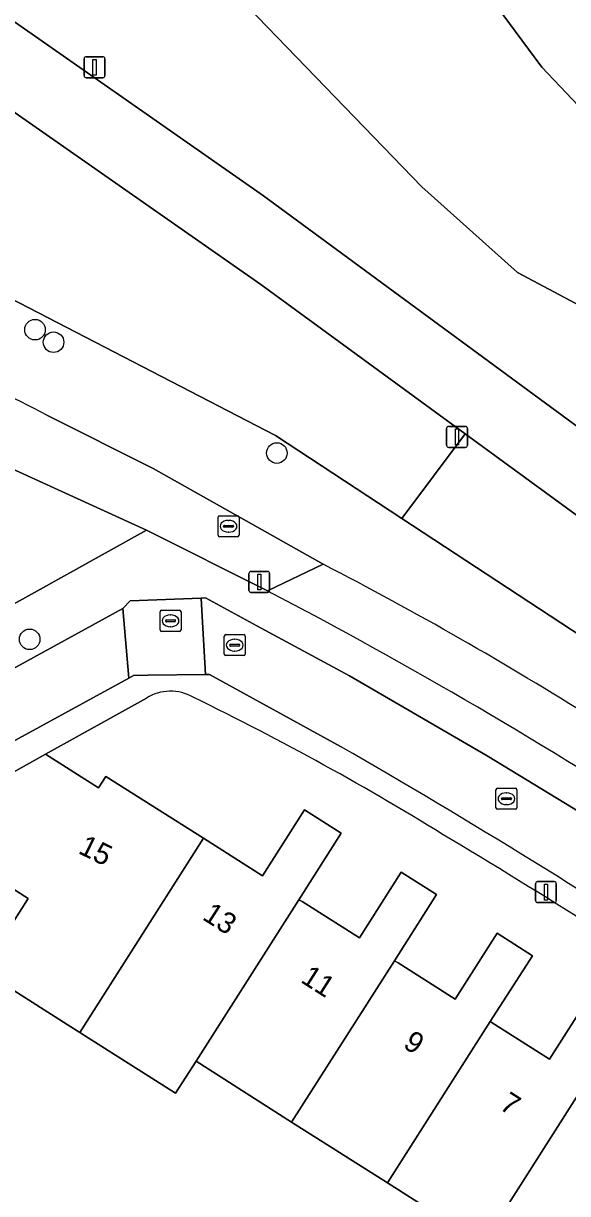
# Model space of a CAD drawing. Extents: x 158472 to 159562, y 388525 to 389606.
# Drawn here: x 159095.1 to 159121, y 389307.8 to 389363.6 of the extents above; entities that cross this region are included whole.
import ezdxf

# ---------------------------------------------------------------- set-up
doc = ezdxf.new("R2010")
doc.units = 0
for name, color, linetype in [('IMGEO_Boom', 7, 'Continuous'), ('IMGEO_Erf', 7, 'Continuous'), ('IMGEO_Fietspad_gesloten', 7, 'Continuous'), ('IMGEO_Grasland_overig', 7, 'Continuous'), ('IMGEO_Groenvoorziening', 7, 'Continuous'), ('IMGEO_Kolk', 7, 'Continuous'), ('IMGEO_Lichtmast', 7, 'Continuous'), ('IMGEO_Loofbos', 7, 'Continuous'), ('IMGEO_Pand', 7, 'Continuous'), ('IMGEO_Pand_nummerreeks', 7, 'Continuous'), ('IMGEO_Parkeervlak_open', 7, 'Continuous'), ('IMGEO_Rijbaan_lokaal_open', 7, 'Continuous'), ('IMGEO_Rioolput', 7, 'Continuous'), ('IMGEO_Voetpad_open', 7, 'Continuous')]:
    doc.layers.add(name, color=color, linetype=linetype)

msp = doc.modelspace()

# ---------------------------------------------------------------- linework, layer by layer
at = {"layer": 'IMGEO_Boom'}
for centre in [(159095.655, 389348.976), (159096.537, 389348.379), (159107.16, 389343.103), (159095.398, 389334.237)]:
    msp.add_circle(centre, 0.489, dxfattribs=at)
at = {"layer": 'IMGEO_Erf'}
for points in [[(159015.63, 389291.923), (159100.953, 389339.425), (159092.88, 389343.109)], [(159100.953, 389331.442), (159096.16, 389328.761), (159098.682, 389327.158), (159099.03, 389327.706), (159103.662, 389324.762), (159106.48, 389322.971), (159108.477, 389326.113), (159110.227, 389325.002), (159108.2, 389321.83), (159108.36, 389321.76), (159111.088, 389320.025), (159113.076, 389323.152), (159114.762, 389322.08), (159112.75, 389318.93), (159112.932, 389318.833), (159115.646, 389317.108), (159117.636, 389320.24), (159119.32, 389319.17), (159117.31, 389316.04), (159117.532, 389315.898), (159120.138, 389314.241), (159122.119, 389317.357), (159123.856, 389316.254), (159121.86, 389313.14)], [(159116.973, 389305.465), (159112.421, 389308.359), (159107.863, 389311.255), (159103.314, 389314.147), (159102.339, 389312.625), (159098.181, 389315.267), (159097.788, 389315.517), (159097.364, 389315.786), (159093.144, 389318.468), (159095.327, 389321.903), (159089.978, 389325.303)]]:
    msp.add_lwpolyline(points, dxfattribs=at)
for centre, radius, start, end in [((159102.096, 389329.595), 2.172, 60.194, 121.7646), ((159044.195, 389210.162), 134.895, 58.11631, 64.07226), ((158988.879, 389111.932), 247.571, 55.27678, 59.25397)]:
    msp.add_arc(centre, radius, start, end, dxfattribs=at)
at = {"layer": 'IMGEO_Fietspad_gesloten'}
msp.add_lwpolyline([(159081.056, 389368.853), (159106.39, 389351.12), (159116.115, 389344.018), (159124.177, 389338.131), (159142.095, 389324.945), (159143.278, 389324.031), (159153.546, 389316.098), (159154.212, 389316.829), (159150.359, 389320.034), (159151.015, 389320.833), (159154.919, 389317.602), (159155.783, 389318.538), (159143.282, 389328.272), (159137.812, 389332.31), (159130.123, 389337.986), (159106.525, 389355.35), (159089.561, 389367.215)], dxfattribs=at)
at = {"layer": 'IMGEO_Grasland_overig'}
msp.add_lwpolyline([(159070.244, 389351.059), (159075.848, 389349.392), (159081.166, 389347.396), (159092.88, 389343.109), (159100.953, 389339.425), (159106.707, 389336.549), (159109.365, 389337.812), (159101.283, 389342.372), (159096.218, 389344.911)], dxfattribs=at)
msp.add_arc((159061.7, 389278.994), 74.408, 62.36081, 70.80675, dxfattribs=at)
at = {"layer": 'IMGEO_Groenvoorziening'}
for points in [[(159059.043, 389368.518), (159086.167, 389354.825), (159093.539, 389350.953), (159107.088, 389343.938), (159113.098, 389339.992), (159116.115, 389344.018), (159106.39, 389351.12), (159081.056, 389368.853)], [(159129.25, 389329.388), (159113.098, 389339.992), (159107.088, 389343.938), (159093.539, 389350.953)], [(159096.218, 389344.911), (159101.283, 389342.372), (159109.365, 389337.812)], [(159138.054, 389323.465), (159140.981, 389320.678), (159142.178, 389322.648), (159143.278, 389324.031), (159142.095, 389324.945), (159124.177, 389338.131), (159116.115, 389344.018), (159113.098, 389339.992), (159129.25, 389329.388)]]:
    msp.add_lwpolyline(points, dxfattribs=at)
for centre, radius, start, end in [((159061.7, 389278.994), 74.408, 62.36081, 70.80675), ((159028.275, 389181.143), 176.411, 57.81731, 62.63446)]:
    msp.add_arc(centre, radius, start, end, dxfattribs=at)
at = {"layer": 'IMGEO_Kolk'}
for p, q in [((159104.655, 389333.533), (159104.655, 389334.385)), ((159104.73, 389334.459), (159105.582, 389334.459)), ((159105.656, 389334.385), (159105.656, 389333.533)), ((159104.914, 389333.953), (159104.914, 389333.965)), ((159105.352, 389333.916), (159104.954, 389333.916)), ((159104.957, 389334.002), (159105.355, 389334.002)), ((159105.143, 389334.239), (159105.168, 389334.239)), ((159105.398, 389333.965), (159105.398, 389333.953)), ((159105.582, 389333.459), (159104.73, 389333.459)), ((159105.166, 389333.679), (159105.141, 389333.679)), ((159117.657, 389327.146), (159118.509, 389327.146)), ((159117.582, 389326.22), (159117.582, 389327.072)), ((159117.841, 389326.64), (159117.841, 389326.652)), ((159118.279, 389326.603), (159117.881, 389326.603)), ((159117.884, 389326.689), (159118.282, 389326.689)), ((159118.07, 389326.926), (159118.095, 389326.926)), ((159118.325, 389326.652), (159118.325, 389326.64)), ((159118.583, 389327.072), (159118.583, 389326.22)), ((159118.509, 389326.146), (159117.657, 389326.146)), ((159118.093, 389326.366), (159118.068, 389326.366))]:
    msp.add_line(p, q, dxfattribs=at)
for points in [[(159104.655, 389333.533), (159104.655, 389334.385)], [(159104.73, 389334.459), (159105.582, 389334.459)], [(159105.656, 389334.385), (159105.656, 389333.533)], [(159105.582, 389333.459), (159104.73, 389333.459)], [(159117.657, 389327.146), (159118.509, 389327.146)], [(159117.582, 389326.22), (159117.582, 389327.072)], [(159118.583, 389327.072), (159118.583, 389326.22)], [(159118.509, 389326.146), (159117.657, 389326.146)]]:
    msp.add_lwpolyline(points, dxfattribs=at)
for centre, radius, start, end in [((159104.732, 389334.383), 0.0765, 91.552, 178.448), ((159104.732, 389334.383), 0.0765, 91.552, 178.448), ((159105.58, 389334.383), 0.0765, 1.552, 88.448), ((159105.58, 389334.383), 0.0765, 1.552, 88.448), ((159104.954, 389333.962), 0.0403, 85.8775, 175.7526), ((159104.951, 389333.952), 0.0366, 178.938, 274.7102), ((159105.355, 389333.959), 0.043, 264.8664, 352.4533), ((159105.359, 389333.964), 0.0386, 1.7309, 96.639), ((159104.732, 389333.535), 0.0765, 181.552, 268.448), ((159104.732, 389333.535), 0.0765, 181.552, 268.448), ((159105.58, 389333.535), 0.0765, 271.552, 358.448), ((159105.58, 389333.535), 0.0765, 271.552, 358.448), ((159117.659, 389327.07), 0.0765, 91.552, 178.448), ((159117.659, 389327.07), 0.0765, 91.552, 178.448), ((159118.507, 389327.07), 0.0765, 1.552, 88.448), ((159118.507, 389327.07), 0.0765, 1.552, 88.448), ((159117.881, 389326.649), 0.0403, 85.8775, 175.7526), ((159117.878, 389326.639), 0.0366, 178.938, 274.7102), ((159118.282, 389326.646), 0.043, 264.8664, 352.4533), ((159118.286, 389326.651), 0.0386, 1.7309, 96.639), ((159117.659, 389326.222), 0.0765, 181.552, 268.448), ((159117.659, 389326.222), 0.0765, 181.552, 268.448), ((159118.507, 389326.222), 0.0765, 271.552, 358.448), ((159118.507, 389326.222), 0.0765, 271.552, 358.448)]:
    msp.add_arc(centre, radius, start, end, dxfattribs=at)
for centre, major_axis, ratio, start_param, end_param in [((159105.142, 389333.959), (-0.387, 0.002), 0.722429, 4.712389, 7.853982), ((159105.167, 389333.959), (-0.39, 0.002), 0.717154, 1.570796, 4.712389), ((159118.069, 389326.646), (-0.387, 0.002), 0.722429, 4.712389, 7.853982), ((159118.094, 389326.646), (-0.39, 0.002), 0.717154, 1.570796, 4.712389)]:
    msp.add_ellipse(centre, major_axis=major_axis, ratio=ratio, start_param=start_param, end_param=end_param, dxfattribs=at)
at = {"layer": 'IMGEO_Lichtmast'}
for p, q in [((159097.989, 389361.072), (159097.989, 389361.872)), ((159097.989, 389361.872), (159097.989, 389361.072)), ((159098.089, 389361.972), (159098.879, 389361.972)), ((159098.879, 389361.972), (159098.089, 389361.972)), ((159098.979, 389361.872), (159098.979, 389361.072)), ((159098.979, 389361.072), (159098.979, 389361.872)), ((159098.879, 389360.972), (159098.089, 389360.972)), ((159098.089, 389360.972), (159098.879, 389360.972)), ((159115.236, 389343.475), (159115.236, 389344.275)), ((159115.236, 389344.275), (159115.236, 389343.475)), ((159115.336, 389344.375), (159116.126, 389344.375)), ((159116.126, 389344.375), (159115.336, 389344.375)), ((159116.226, 389344.275), (159116.226, 389343.475)), ((159116.226, 389343.475), (159116.226, 389344.275)), ((159116.126, 389343.375), (159115.336, 389343.375)), ((159115.336, 389343.375), (159116.126, 389343.375)), ((159105.827, 389336.566), (159105.827, 389337.366)), ((159105.827, 389337.366), (159105.827, 389336.566)), ((159105.927, 389337.466), (159106.717, 389337.466)), ((159106.717, 389337.466), (159105.927, 389337.466)), ((159106.817, 389337.366), (159106.817, 389336.566)), ((159106.817, 389336.566), (159106.817, 389337.366)), ((159106.717, 389336.466), (159105.927, 389336.466)), ((159105.927, 389336.466), (159106.717, 389336.466)), ((159119.566, 389322.699), (159120.356, 389322.699)), ((159120.356, 389322.699), (159119.566, 389322.699)), ((159119.466, 389321.799), (159119.466, 389322.599)), ((159119.466, 389322.599), (159119.466, 389321.799)), ((159120.456, 389322.599), (159120.456, 389321.799)), ((159120.456, 389321.799), (159120.456, 389322.599)), ((159120.356, 389321.699), (159119.566, 389321.699)), ((159119.566, 389321.699), (159120.356, 389321.699))]:
    msp.add_line(p, q, dxfattribs=at)
for points in [[(159098.409, 389361.847), (159098.559, 389361.847), (159098.559, 389361.097), (159098.409, 389361.097), (159098.409, 389361.847)], [(159115.656, 389344.25), (159115.806, 389344.25), (159115.806, 389343.5), (159115.656, 389343.5), (159115.656, 389344.25)], [(159106.247, 389337.341), (159106.397, 389337.341), (159106.397, 389336.591), (159106.247, 389336.591), (159106.247, 389337.341)], [(159119.886, 389322.574), (159120.036, 389322.574), (159120.036, 389321.824), (159119.886, 389321.824), (159119.886, 389322.574)]]:
    msp.add_lwpolyline(points, dxfattribs=at)
for centre, start, end in [((159098.089, 389361.872), 90, 180), ((159098.089, 389361.872), 90, 180), ((159098.879, 389361.872), 0, 90), ((159098.879, 389361.872), 360, 90), ((159098.089, 389361.072), 180, 270), ((159098.089, 389361.072), 180, 270), ((159098.879, 389361.072), 270, 0), ((159098.879, 389361.072), 270, 0), ((159115.336, 389344.275), 90, 180), ((159115.336, 389344.275), 90, 180), ((159116.126, 389344.275), 0, 90), ((159116.126, 389344.275), 360, 90), ((159115.336, 389343.475), 180, 270), ((159115.336, 389343.475), 180, 270), ((159116.126, 389343.475), 270, 0), ((159116.126, 389343.475), 270, 0), ((159105.927, 389337.366), 90, 180), ((159105.927, 389337.366), 90, 180), ((159106.717, 389337.366), 0, 90), ((159106.717, 389337.366), 360, 90), ((159105.927, 389336.566), 180, 270), ((159105.927, 389336.566), 180, 270), ((159106.717, 389336.566), 270, 0), ((159106.717, 389336.566), 270, 0), ((159119.566, 389322.599), 90, 180), ((159119.566, 389322.599), 90, 180), ((159120.356, 389322.599), 0, 90), ((159120.356, 389322.599), 360, 90), ((159119.566, 389321.799), 180, 270), ((159119.566, 389321.799), 180, 270), ((159120.356, 389321.799), 270, 0), ((159120.356, 389321.799), 270, 0)]:
    msp.add_arc(centre, 0.1, start, end, dxfattribs=at)
at = {"layer": 'IMGEO_Loofbos'}
for points in [[(159095.234, 389389.449), (159095.304, 389386.934), (159095.662, 389384.045), (159096.511, 389380.508), (159099.007, 389374.075), (159100.754, 389370.949), (159102.481, 389368.323), (159105.339, 389364.821), (159114.05, 389355.783), (159118.609, 389351.695), (159136.256, 389342.298), (159136.792, 389343.489), (159119.761, 389361.476), (159114.153, 389369.071), (159117.299, 389376.828), (159124.397, 389383.635), (159127.957, 389386.734), (159134.048, 389388.708), (159152.029, 389393.859), (159319.547, 389438.843)], [(159167.55, 389425.045), (159147.234, 389422.526), (159132.837, 389419.53), (159121.923, 389416.621), (159105.49, 389411.285), (159085.954, 389404.94), (159072.613, 389399.791), (159065.128, 389393.189), (159057.024, 389384.498), (159058.087, 389384.471), (159061.191, 389383.7), (159064.668, 389382.521), (159068.025, 389381.035), (159071.236, 389379.256), (159089.561, 389367.215), (159106.525, 389355.35), (159130.123, 389337.986), (159137.812, 389332.31), (159139.172, 389333.501), (159142.023, 389335.997), (159148.989, 389342.095), (159150.252, 389343.201)], [(159152.029, 389393.859), (159134.048, 389388.708), (159127.957, 389386.734), (159124.397, 389383.635), (159117.299, 389376.828), (159114.153, 389369.071), (159119.761, 389361.476), (159136.792, 389343.489), (159136.256, 389342.298), (159118.609, 389351.695), (159114.05, 389355.783), (159105.339, 389364.821), (159102.481, 389368.323), (159100.754, 389370.949), (159099.007, 389374.075), (159096.511, 389380.508)]]:
    msp.add_lwpolyline(points, dxfattribs=at)
at = {"layer": 'IMGEO_Pand'}
for points in [[(159097.788, 389315.517), (159103.662, 389324.762), (159099.03, 389327.706), (159098.682, 389327.158), (159096.16, 389328.761), (159089.978, 389325.303), (159095.327, 389321.903), (159093.144, 389318.468), (159097.364, 389315.786)], [(159110.227, 389325.002), (159108.477, 389326.113), (159106.48, 389322.971), (159103.662, 389324.762), (159097.788, 389315.517), (159098.181, 389315.267), (159102.339, 389312.625), (159103.314, 389314.147), (159108.2, 389321.83)], [(159112.75, 389318.93), (159114.762, 389322.08), (159113.076, 389323.152), (159111.088, 389320.025), (159108.36, 389321.76), (159108.2, 389321.83), (159103.314, 389314.147), (159107.863, 389311.255)], [(159117.31, 389316.04), (159119.32, 389319.17), (159117.636, 389320.24), (159115.646, 389317.108), (159112.932, 389318.833), (159112.75, 389318.93), (159107.863, 389311.255), (159112.421, 389308.359)], [(159121.86, 389313.14), (159123.856, 389316.254), (159122.119, 389317.357), (159120.138, 389314.241), (159117.532, 389315.898), (159117.31, 389316.04), (159112.421, 389308.359), (159116.973, 389305.465)], [(159126.42, 389310.24), (159128.401, 389313.328), (159126.719, 389314.398), (159124.756, 389311.31), (159122.015, 389313.052), (159121.86, 389313.14), (159116.973, 389305.465), (159121.527, 389302.571)]]:
    msp.add_lwpolyline(points, close=True, dxfattribs=at)
at = {"layer": 'IMGEO_Parkeervlak_open'}
msp.add_lwpolyline([(159109.365, 389337.812), (159106.707, 389336.549)], dxfattribs=at)
for centre, radius, start, end in [((159028.275, 389181.143), 176.411, 57.81731, 62.63446), ((158996.364, 389125.739), 237.942, 56.85973, 62.37144)]:
    msp.add_arc(centre, radius, start, end, dxfattribs=at)
at = {"layer": 'IMGEO_Rijbaan_lokaal_open'}
for points in [[(159103.555, 389336.199), (159100.178, 389336.065), (159099.835, 389335.703), (159100.122, 389332.391), (159100.346, 389332.513), (159101.016, 389332.523), (159103.766, 389332.564), (159103.59, 389335.609)], [(159100.122, 389332.391), (159099.835, 389335.703), (159067.817, 389318.13), (159054.483, 389310.662), (159055.925, 389308.088), (159067.764, 389314.7)]]:
    msp.add_lwpolyline(points, close=True, dxfattribs=at)
for points in [[(159144.292, 389306.713), (159146.399, 389308.944), (159143.581, 389311.064), (159139.412, 389314.077), (159133.012, 389318.593), (159127.134, 389322.506), (159121.25, 389326.204), (159117.16, 389328.692), (159110.614, 389332.504), (159106.212, 389334.884), (159103.765, 389336.207), (159103.555, 389336.199)], [(159103.555, 389336.199), (159103.59, 389335.609), (159103.766, 389332.564), (159103.953, 389332.567), (159110.192, 389329.134)]]:
    msp.add_lwpolyline(points, dxfattribs=at)
msp.add_arc((158935.023, 389025.349), 350.67, 56.54896, 60.03136, dxfattribs=at)
at = {"layer": 'IMGEO_Rioolput'}
for p, q in [((159104.361, 389339.192), (159104.361, 389340.044)), ((159104.436, 389340.118), (159105.288, 389340.118)), ((159105.362, 389340.044), (159105.362, 389339.192)), ((159104.62, 389339.612), (159104.62, 389339.624)), ((159105.058, 389339.575), (159104.66, 389339.575)), ((159104.663, 389339.661), (159105.061, 389339.661)), ((159104.849, 389339.898), (159104.874, 389339.898)), ((159105.104, 389339.624), (159105.104, 389339.612)), ((159105.288, 389339.118), (159104.436, 389339.118)), ((159104.872, 389339.338), (159104.847, 389339.338)), ((159101.601, 389334.69), (159101.601, 389335.542)), ((159101.676, 389335.616), (159102.528, 389335.616)), ((159102.602, 389335.542), (159102.602, 389334.69)), ((159101.86, 389335.11), (159101.86, 389335.122)), ((159102.298, 389335.073), (159101.9, 389335.073)), ((159101.903, 389335.159), (159102.301, 389335.159)), ((159102.089, 389335.396), (159102.114, 389335.396)), ((159102.344, 389335.122), (159102.344, 389335.11)), ((159102.528, 389334.616), (159101.676, 389334.616)), ((159102.112, 389334.836), (159102.087, 389334.836))]:
    msp.add_line(p, q, dxfattribs=at)
for points in [[(159104.361, 389339.192), (159104.361, 389340.044)], [(159104.436, 389340.118), (159105.288, 389340.118)], [(159105.362, 389340.044), (159105.362, 389339.192)], [(159105.288, 389339.118), (159104.436, 389339.118)], [(159101.601, 389334.69), (159101.601, 389335.542)], [(159101.676, 389335.616), (159102.528, 389335.616)], [(159102.602, 389335.542), (159102.602, 389334.69)], [(159102.528, 389334.616), (159101.676, 389334.616)]]:
    msp.add_lwpolyline(points, dxfattribs=at)
for centre, radius, start, end in [((159104.438, 389340.042), 0.0765, 91.552, 178.448), ((159104.438, 389340.042), 0.0765, 91.552, 178.448), ((159105.286, 389340.042), 0.0765, 1.552, 88.448), ((159105.286, 389340.042), 0.0765, 1.552, 88.448), ((159104.66, 389339.621), 0.0403, 85.8775, 175.7526), ((159104.657, 389339.611), 0.0366, 178.938, 274.7102), ((159105.061, 389339.618), 0.043, 264.8664, 352.4533), ((159105.065, 389339.623), 0.0386, 1.7309, 96.639), ((159104.438, 389339.194), 0.0765, 181.552, 268.448), ((159104.438, 389339.194), 0.0765, 181.552, 268.448), ((159105.286, 389339.194), 0.0765, 271.552, 358.448), ((159105.286, 389339.194), 0.0765, 271.552, 358.448), ((159101.678, 389335.54), 0.0765, 91.552, 178.448), ((159101.678, 389335.54), 0.0765, 91.552, 178.448), ((159102.526, 389335.54), 0.0765, 1.552, 88.448), ((159102.526, 389335.54), 0.0765, 1.552, 88.448), ((159101.9, 389335.119), 0.0403, 85.8775, 175.7526), ((159101.897, 389335.109), 0.0366, 178.938, 274.7102), ((159102.301, 389335.116), 0.043, 264.8664, 352.4533), ((159102.305, 389335.121), 0.0386, 1.7309, 96.639), ((159101.678, 389334.692), 0.0765, 181.552, 268.448), ((159101.678, 389334.692), 0.0765, 181.552, 268.448), ((159102.526, 389334.692), 0.0765, 271.552, 358.448), ((159102.526, 389334.692), 0.0765, 271.552, 358.448)]:
    msp.add_arc(centre, radius, start, end, dxfattribs=at)
for centre, major_axis, ratio, start_param, end_param in [((159104.848, 389339.618), (-0.387, 0.002), 0.722429, 4.712389, 7.853982), ((159104.873, 389339.618), (-0.39, 0.002), 0.717154, 1.570796, 4.712389), ((159102.088, 389335.116), (-0.387, 0.002), 0.722429, 4.712389, 7.853982), ((159102.113, 389335.116), (-0.39, 0.002), 0.717154, 1.570796, 4.712389)]:
    msp.add_ellipse(centre, major_axis=major_axis, ratio=ratio, start_param=start_param, end_param=end_param, dxfattribs=at)
at = {"layer": 'IMGEO_Voetpad_open'}
for points in [[(159106.707, 389336.549), (159100.953, 389339.425), (159015.63, 389291.923)], [(159067.817, 389318.13), (159099.835, 389335.703), (159100.178, 389336.065), (159103.555, 389336.199), (159103.765, 389336.207), (159106.212, 389334.884), (159110.614, 389332.504), (159117.16, 389328.692), (159121.25, 389326.204), (159127.134, 389322.506), (159133.012, 389318.593), (159139.412, 389314.077), (159143.581, 389311.064), (159146.399, 389308.944), (159147.629, 389310.223), (159146.135, 389311.304), (159140.176, 389315.616)], [(159110.192, 389329.134), (159103.953, 389332.567), (159103.766, 389332.564), (159101.016, 389332.523), (159100.346, 389332.513), (159100.122, 389332.391), (159067.764, 389314.7), (159055.925, 389308.088), (159052.897, 389306.397), (159019.879, 389287.958), (159017.039, 389282.195), (159021.542, 389280.145), (159019.994, 389284.594)], [(159021.406, 389286.949), (159089.978, 389325.303), (159096.16, 389328.761), (159100.953, 389331.442)]]:
    msp.add_lwpolyline(points, dxfattribs=at)
for centre, radius, start, end in [((158996.364, 389125.739), 237.942, 56.85973, 62.37144), ((159102.096, 389329.595), 2.172, 60.194, 121.7646), ((159044.195, 389210.162), 134.895, 58.11631, 64.07226), ((158935.023, 389025.349), 350.67, 56.54896, 60.03136), ((158988.879, 389111.932), 247.571, 55.27678, 59.25397)]:
    msp.add_arc(centre, radius, start, end, dxfattribs=at)

# ---------------------------------------------------------------- texts
at = {"layer": 'IMGEO_Pand_nummerreeks'}
for s, rotation, p in [('15', 333.6139, (159097.663, 389324.076)), ('13', 327.434, (159103.567, 389320.931)), ('11', 327.4331, (159108.244, 389317.943)), ('9', 327.4331, (159113.116, 389314.831)), ('7', 327.4331, (159117.697, 389311.906))]:
    msp.add_text(s, height=1, rotation=rotation, dxfattribs=at).set_placement(p)

doc.saveas('drawing.dxf')
